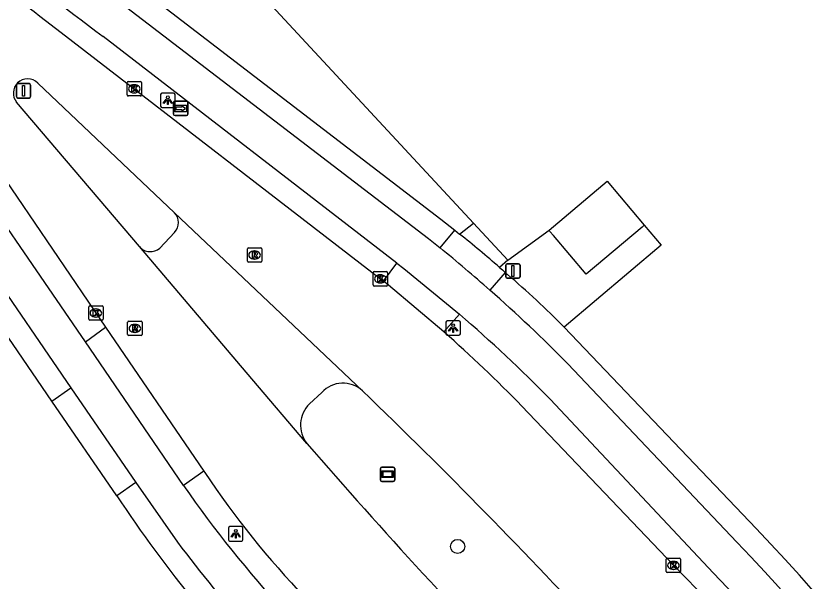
# Model space of a CAD drawing. Extents: x 156141 to 158132, y 385651 to 388399.
# Drawn here: x 156736.8 to 156792.6, y 386926.8 to 386966 of the extents above; entities that cross this region are included whole.
import ezdxf

# ---------------------------------------------------------------- set-up
doc = ezdxf.new("R2010")
doc.units = 0
for name, color, linetype in [('IMGEO_Berm_groen', 7, 'Continuous'), ('IMGEO_Boom', 7, 'Continuous'), ('IMGEO_Fietspad_gesloten', 7, 'Continuous'), ('IMGEO_Hek', 7, 'Continuous'), ('IMGEO_Kolk', 7, 'Continuous'), ('IMGEO_Lichtpunt', 7, 'Continuous'), ('IMGEO_Pand', 7, 'Continuous'), ('IMGEO_Rijbaan_lokaal_gesloten', 7, 'Continuous'), ('IMGEO_Rijbaan_lokaal_open', 7, 'Continuous'), ('IMGEO_Rioolput', 7, 'Continuous'), ('IMGEO_Verkeersbordpaal', 7, 'Continuous'), ('IMGEO_Verklikker', 7, 'Continuous'), ('IMGEO_Voetpad_open', 7, 'Continuous'), ('IMGEO_Wegwijzer', 7, 'Continuous')]:
    doc.layers.add(name, color=color, linetype=linetype)

msp = doc.modelspace()

# ---------------------------------------------------------------- linework, layer by layer
at = {"layer": 'IMGEO_Berm_groen'}
msp.add_lwpolyline([(156768.456, 386951.606), (156723.571, 387000), (156705.023, 387019.998), (156710.252, 387025.336), (156732.342, 387044.151)], dxfattribs=at)
at = {"layer": 'IMGEO_Boom'}
msp.add_circle((156767.352, 386929.227), 0.489, dxfattribs=at)
at = {"layer": 'IMGEO_Fietspad_gesloten'}
for points in [[(156713.312, 386975.39), (156714.574, 386974.145), (156716.475, 386972.186), (156719.009, 386969.459), (156720.557, 386967.787), (156723.178, 386964.73), (156726.912, 386960.01), (156728.687, 386957.579), (156740.591, 386940.199)], [(156741.513, 386968.824), (156765.327, 386950.551), (156766.137, 386949.899)], [(156763.14, 386948.836), (156742.816, 386964.54)], [(156741.603, 386943.399), (156731.684, 386957.834)], [(156786.675, 386929.515), (156774.983, 386941.866)], [(156740.591, 386940.199), (156745.086, 386933.654)], [(156785.072, 386927.367), (156773.762, 386939.42)], [(156745.086, 386933.654), (156747.974, 386929.515)]]:
    msp.add_lwpolyline(points, dxfattribs=at)
for centre, radius, start, end in [((156815.086, 387062.545), 121.77, 224.02719, 233.59459), ((156698.687, 386866.826), 107.008, 48.50796, 50.92542), ((156697.601, 386865.536), 108.694, 44.60779, 48.52973), ((156699.94, 386866.887), 103.493, 44.4955, 49.26165), ((156817.753, 386981.806), 84.567, 214.88458, 222.46545), ((156808.048, 386973.995), 74.749, 216.51718, 222.6559), ((156710.827, 386855.67), 105.858, 19.91854, 44.23361), ((156710.874, 386855.629), 103.207, 19.99933, 44.03405)]:
    msp.add_arc(centre, radius, start, end, dxfattribs=at)
at = {"layer": 'IMGEO_Hek'}
for points in [[(156768.456, 386951.606), (156723.571, 387000)], [(156770.824, 386949.053), (156768.456, 386951.606)]]:
    msp.add_lwpolyline(points, dxfattribs=at)
at = {"layer": 'IMGEO_Kolk'}
for p, q in [((156744.472, 386960.493), (156744.472, 386961.345)), ((156744.547, 386961.419), (156745.399, 386961.419)), ((156744.96, 386961.199), (156744.985, 386961.199)), ((156745.473, 386961.345), (156745.473, 386960.493)), ((156744.983, 386960.639), (156744.958, 386960.639)), ((156745.399, 386960.419), (156744.547, 386960.419)), ((156761.498, 386947.331), (156761.498, 386948.183)), ((156761.573, 386948.257), (156762.425, 386948.257)), ((156761.986, 386948.037), (156762.011, 386948.037)), ((156762.499, 386948.183), (156762.499, 386947.331)), ((156762.425, 386947.257), (156761.573, 386947.257)), ((156762.009, 386947.477), (156761.984, 386947.477)), ((156741.815, 386944.964), (156741.815, 386945.816)), ((156741.89, 386945.89), (156742.742, 386945.89)), ((156742.303, 386945.67), (156742.328, 386945.67)), ((156742.816, 386945.816), (156742.816, 386944.964)), ((156742.326, 386945.11), (156742.301, 386945.11)), ((156742.742, 386944.89), (156741.89, 386944.89)), ((156781.788, 386927.488), (156781.788, 386928.34)), ((156781.863, 386928.414), (156782.715, 386928.414)), ((156782.276, 386928.194), (156782.301, 386928.194)), ((156782.789, 386928.34), (156782.789, 386927.488)), ((156782.299, 386927.634), (156782.274, 386927.634)), ((156782.715, 386927.414), (156781.863, 386927.414))]:
    msp.add_line(p, q, dxfattribs=at)
for points in [[(156744.472, 386960.493), (156744.472, 386961.345)], [(156744.547, 386961.419), (156745.399, 386961.419)], [(156744.793, 386961.119), (156744.916, 386961.119), (156744.916, 386960.968), (156745.046, 386961.119), (156745.21, 386961.119), (156745.064, 386960.968), (156745.217, 386960.719), (156745.065, 386960.719), (156744.98, 386960.883), (156744.916, 386960.816), (156744.916, 386960.719), (156744.793, 386960.719), (156744.793, 386961.119)], [(156745.473, 386961.345), (156745.473, 386960.493)], [(156745.399, 386960.419), (156744.547, 386960.419)], [(156761.498, 386947.331), (156761.498, 386948.183)], [(156761.573, 386948.257), (156762.425, 386948.257)], [(156761.819, 386947.957), (156761.942, 386947.957), (156761.942, 386947.806), (156762.072, 386947.957), (156762.236, 386947.957), (156762.09, 386947.806), (156762.243, 386947.557), (156762.091, 386947.557), (156762.006, 386947.721), (156761.942, 386947.654), (156761.942, 386947.557), (156761.819, 386947.557), (156761.819, 386947.957)], [(156762.499, 386948.183), (156762.499, 386947.331)], [(156762.425, 386947.257), (156761.573, 386947.257)], [(156741.815, 386944.964), (156741.815, 386945.816)], [(156741.89, 386945.89), (156742.742, 386945.89)], [(156742.136, 386945.59), (156742.259, 386945.59), (156742.259, 386945.439), (156742.389, 386945.59), (156742.553, 386945.59), (156742.407, 386945.439), (156742.56, 386945.19), (156742.408, 386945.19), (156742.323, 386945.354), (156742.259, 386945.287), (156742.259, 386945.19), (156742.136, 386945.19), (156742.136, 386945.59)], [(156742.816, 386945.816), (156742.816, 386944.964)], [(156742.742, 386944.89), (156741.89, 386944.89)], [(156781.788, 386927.488), (156781.788, 386928.34)], [(156781.863, 386928.414), (156782.715, 386928.414)], [(156782.789, 386928.34), (156782.789, 386927.488)], [(156782.109, 386928.114), (156782.232, 386928.114), (156782.232, 386927.963), (156782.362, 386928.114), (156782.526, 386928.114), (156782.38, 386927.963), (156782.533, 386927.714), (156782.381, 386927.714), (156782.296, 386927.878), (156782.232, 386927.811), (156782.232, 386927.714), (156782.109, 386927.714), (156782.109, 386928.114)], [(156782.715, 386927.414), (156781.863, 386927.414)]]:
    msp.add_lwpolyline(points, dxfattribs=at)
for centre, start, end in [((156744.549, 386961.343), 91.552, 178.448), ((156744.549, 386961.343), 91.552, 178.448), ((156745.397, 386961.343), 1.552, 88.448), ((156745.397, 386961.343), 1.552, 88.448), ((156744.549, 386960.495), 181.552, 268.448), ((156744.549, 386960.495), 181.552, 268.448), ((156745.397, 386960.495), 271.552, 358.448), ((156745.397, 386960.495), 271.552, 358.448), ((156761.575, 386948.181), 91.552, 178.448), ((156761.575, 386948.181), 91.552, 178.448), ((156762.423, 386948.181), 1.552, 88.448), ((156762.423, 386948.181), 1.552, 88.448), ((156761.575, 386947.333), 181.552, 268.448), ((156761.575, 386947.333), 181.552, 268.448), ((156762.423, 386947.333), 271.552, 358.448), ((156762.423, 386947.333), 271.552, 358.448), ((156741.892, 386945.814), 91.552, 178.448), ((156741.892, 386945.814), 91.552, 178.448), ((156742.74, 386945.814), 1.552, 88.448), ((156742.74, 386945.814), 1.552, 88.448), ((156741.892, 386944.966), 181.552, 268.448), ((156741.892, 386944.966), 181.552, 268.448), ((156742.74, 386944.966), 271.552, 358.448), ((156742.74, 386944.966), 271.552, 358.448), ((156781.865, 386928.338), 91.552, 178.448), ((156781.865, 386928.338), 91.552, 178.448), ((156782.713, 386928.338), 1.552, 88.448), ((156782.713, 386928.338), 1.552, 88.448), ((156781.865, 386927.49), 181.552, 268.448), ((156781.865, 386927.49), 181.552, 268.448), ((156782.713, 386927.49), 271.552, 358.448), ((156782.713, 386927.49), 271.552, 358.448)]:
    msp.add_arc(centre, 0.0765, start, end, dxfattribs=at)
for centre, major_axis, ratio, start_param, end_param in [((156744.959, 386960.919), (-0.387, 0.002), 0.722429, 4.712389, 7.853982), ((156744.984, 386960.919), (-0.39, 0.002), 0.717154, 1.570796, 4.712389), ((156761.985, 386947.757), (-0.387, 0.002), 0.722429, 4.712389, 7.853982), ((156762.01, 386947.757), (-0.39, 0.002), 0.717154, 1.570796, 4.712389), ((156742.302, 386945.39), (-0.387, 0.002), 0.722429, 4.712389, 7.853982), ((156742.327, 386945.39), (-0.39, 0.002), 0.717154, 1.570796, 4.712389), ((156782.275, 386927.914), (-0.387, 0.002), 0.722429, 4.712389, 7.853982), ((156782.3, 386927.914), (-0.39, 0.002), 0.717154, 1.570796, 4.712389)]:
    msp.add_ellipse(centre, major_axis=major_axis, ratio=ratio, start_param=start_param, end_param=end_param, dxfattribs=at)
at = {"layer": 'IMGEO_Lichtpunt'}
for p, q in [((156747.696, 386960.623), (156746.888, 386960.623)), ((156747.696, 386960.623), (156746.888, 386960.623)), ((156746.794, 386960.528), (156746.794, 386959.721)), ((156746.794, 386960.528), (156746.794, 386959.721)), ((156747.79, 386959.721), (156747.79, 386960.528)), ((156747.79, 386959.721), (156747.79, 386960.528)), ((156746.888, 386959.627), (156747.696, 386959.627)), ((156746.888, 386959.627), (156747.696, 386959.627)), ((156766.545, 386944.75), (156766.545, 386943.943)), ((156766.545, 386944.75), (156766.545, 386943.943)), ((156767.447, 386944.845), (156766.639, 386944.845)), ((156767.447, 386944.845), (156766.639, 386944.845)), ((156767.541, 386943.943), (156767.541, 386944.75)), ((156767.541, 386943.943), (156767.541, 386944.75)), ((156766.639, 386943.849), (156767.447, 386943.849)), ((156766.639, 386943.849), (156767.447, 386943.849)), ((156751.499, 386930.502), (156751.499, 386929.695)), ((156751.499, 386930.502), (156751.499, 386929.695)), ((156752.401, 386930.597), (156751.593, 386930.597)), ((156752.401, 386930.597), (156751.593, 386930.597)), ((156752.495, 386929.695), (156752.495, 386930.502)), ((156752.495, 386929.695), (156752.495, 386930.502)), ((156751.593, 386929.601), (156752.401, 386929.601)), ((156751.593, 386929.601), (156752.401, 386929.601))]:
    msp.add_line(p, q, dxfattribs=at)
for points in [[(156747.168, 386960.192), (156747.207, 386960.164), (156747.019, 386959.902), (156746.981, 386959.929), (156747.168, 386960.192)], [(156747.27, 386960.144), (156747.317, 386960.144), (156747.317, 386959.822), (156747.27, 386959.822), (156747.27, 386960.144)], [(156747.38, 386960.164), (156747.418, 386960.191), (156747.605, 386959.929), (156747.566, 386959.901), (156747.38, 386960.164)], [(156766.919, 386944.414), (156766.958, 386944.386), (156766.77, 386944.124), (156766.732, 386944.151), (156766.919, 386944.414)], [(156767.021, 386944.366), (156767.068, 386944.366), (156767.068, 386944.044), (156767.021, 386944.044), (156767.021, 386944.366)], [(156767.131, 386944.386), (156767.169, 386944.413), (156767.356, 386944.151), (156767.317, 386944.123), (156767.131, 386944.386)], [(156751.873, 386930.166), (156751.912, 386930.138), (156751.724, 386929.876), (156751.686, 386929.903), (156751.873, 386930.166)], [(156751.975, 386930.118), (156752.022, 386930.118), (156752.022, 386929.796), (156751.975, 386929.796), (156751.975, 386930.118)], [(156752.085, 386930.138), (156752.123, 386930.165), (156752.31, 386929.903), (156752.271, 386929.875), (156752.085, 386930.138)]]:
    msp.add_lwpolyline(points, dxfattribs=at)
for centre in [(156747.293, 386960.326), (156767.044, 386944.548), (156751.998, 386930.3)]:
    msp.add_circle(centre, 0.0994, dxfattribs=at)
for centre, start, end in [((156746.888, 386960.528), 90, 180), ((156746.888, 386960.528), 90, 180), ((156747.696, 386960.528), 0, 90), ((156747.696, 386960.528), 0, 90), ((156746.888, 386959.721), 180, 270), ((156746.888, 386959.721), 180, 270), ((156747.696, 386959.721), 270, 0), ((156747.696, 386959.721), 270, 360), ((156766.639, 386944.75), 90, 180), ((156766.639, 386944.75), 90, 180), ((156767.447, 386944.75), 0, 90), ((156767.447, 386944.75), 0, 90), ((156766.639, 386943.943), 180, 270), ((156766.639, 386943.943), 180, 270), ((156767.447, 386943.943), 270, 0), ((156767.447, 386943.943), 270, 360), ((156751.593, 386930.502), 90, 180), ((156751.593, 386930.502), 90, 180), ((156752.401, 386930.502), 0, 90), ((156752.401, 386930.502), 0, 90), ((156751.593, 386929.695), 180, 270), ((156751.593, 386929.695), 180, 270), ((156752.401, 386929.695), 270, 0), ((156752.401, 386929.695), 270, 360)]:
    msp.add_arc(centre, 0.0946, start, end, dxfattribs=at)
at = {"layer": 'IMGEO_Pand'}
for points in [[(156773.682, 386951.121), (156777.696, 386954.515), (156780.274, 386951.466)], [(156780.274, 386951.466), (156780.247, 386951.443), (156780.115, 386951.332), (156776.26, 386948.072), (156773.984, 386950.763), (156773.745, 386951.046), (156773.682, 386951.121)]]:
    msp.add_lwpolyline(points, dxfattribs=at)
at = {"layer": 'IMGEO_Rijbaan_lokaal_gesloten'}
for points in [[(156738.439, 386965.95), (156739.907, 386964.817), (156762.228, 386947.591)], [(156738.293, 386961.318), (156747.761, 386952.339)], [(156745.322, 386949.988), (156736.821, 386959.999)], [(156733.162, 386958.823), (156742.987, 386944.417)], [(156747.761, 386952.339), (156756.432, 386944.122), (156760.758, 386940.01)], [(156756.919, 386936.354), (156753.101, 386940.823), (156745.322, 386949.988)], [(156766.409, 386944.079), (156762.57, 386947.327), (156762.228, 386947.591)], [(156742.987, 386944.417), (156749.785, 386934.448)], [(156782.288, 386927.922), (156771.805, 386938.949)], [(156749.785, 386934.448), (156749.855, 386934.345)]]:
    msp.add_lwpolyline(points, dxfattribs=at)
for centre, radius, start, end in [((156804.583, 387052.508), 108.937, 224.06374, 232.61469), ((156737.589, 386960.623), 0.99, 134.9612, 219.0723), ((156737.589, 386960.622), 0.99, 44.6661, 134.9256), ((156694.97, 386863.533), 107.662, 44.46606, 48.42913), ((156464.503, 386632.811), 426.777, 42.81399, 46.03899), ((157072.215, 387209.694), 417.284, 220.92302, 224.23673), ((156804.07, 386970.634), 65.239, 213.79635, 223.55712), ((156709.407, 386854.968), 103.121, 20.10017, 45.0286)]:
    msp.add_arc(centre, radius, start, end, dxfattribs=at)
at = {"layer": 'IMGEO_Rijbaan_lokaal_open'}
for points in [[(156767.493, 386950.859), (156768.456, 386951.606)], [(156768.456, 386951.606), (156770.824, 386949.053)], [(156747.765, 386950.974), (156746.734, 386949.886)], [(156762.228, 386947.591), (156763.14, 386948.836)], [(156763.14, 386948.836), (156763.62, 386948.465), (156767.48, 386945.303)], [(156770.824, 386949.053), (156770.253, 386948.545)], [(156767.48, 386945.303), (156766.409, 386944.079)], [(156741.603, 386943.399), (156742.987, 386944.417)], [(156748.382, 386933.44), (156741.603, 386943.399)], [(156757.946, 386939.888), (156757.102, 386939.1)], [(156749.785, 386934.448), (156748.382, 386933.44)]]:
    msp.add_lwpolyline(points, dxfattribs=at)
for centre, radius, start, end in [((156747.013, 386951.654), 1.014, 317.8738, 42.462), ((156707.702, 386876.741), 95.229, 48.93977, 51.10691), ((156746.079, 386950.641), 1, 220.7916, 310.9449), ((156759.413, 386938.535), 1.996, 47.6507, 137.3178), ((156758.522, 386937.626), 2.047, 133.9379, 218.4367)]:
    msp.add_arc(centre, radius, start, end, dxfattribs=at)
at = {"layer": 'IMGEO_Rioolput'}
for p, q in [((156752.797, 386948.981), (156752.797, 386949.833)), ((156752.872, 386949.907), (156753.724, 386949.907)), ((156753.285, 386949.687), (156753.31, 386949.687)), ((156753.798, 386949.833), (156753.798, 386948.981)), ((156753.724, 386948.907), (156752.872, 386948.907)), ((156753.308, 386949.127), (156753.283, 386949.127)), ((156744.513, 386943.898), (156744.513, 386944.75)), ((156744.588, 386944.824), (156745.44, 386944.824)), ((156745.001, 386944.604), (156745.026, 386944.604)), ((156745.514, 386944.75), (156745.514, 386943.898)), ((156745.44, 386943.824), (156744.588, 386943.824)), ((156745.024, 386944.044), (156744.999, 386944.044))]:
    msp.add_line(p, q, dxfattribs=at)
for points in [[(156752.797, 386948.981), (156752.797, 386949.833)], [(156752.872, 386949.907), (156753.724, 386949.907)], [(156753.386, 386949.605), (156753.134, 386949.607), (156753.134, 386949.207)], [(156753.312, 386949.526), (156753.258, 386949.526), (156753.258, 386949.445)], [(156753.258, 386949.445), (156753.31, 386949.445)], [(156753.798, 386949.833), (156753.798, 386948.981)], [(156753.724, 386948.907), (156752.872, 386948.907)], [(156753.134, 386949.207), (156753.258, 386949.207), (156753.258, 386949.369), (156753.269, 386949.369)], [(156753.316, 386949.34), (156753.387, 386949.207), (156753.527, 386949.207), (156753.462, 386949.333)], [(156744.513, 386943.898), (156744.513, 386944.75)], [(156744.588, 386944.824), (156745.44, 386944.824)], [(156745.102, 386944.522), (156744.85, 386944.524), (156744.85, 386944.124)], [(156745.028, 386944.443), (156744.974, 386944.443), (156744.974, 386944.362)], [(156744.974, 386944.362), (156745.026, 386944.362)], [(156745.514, 386944.75), (156745.514, 386943.898)], [(156745.44, 386943.824), (156744.588, 386943.824)], [(156744.85, 386944.124), (156744.974, 386944.124), (156744.974, 386944.286), (156744.985, 386944.286)], [(156745.032, 386944.257), (156745.103, 386944.124), (156745.243, 386944.124), (156745.178, 386944.25)]]:
    msp.add_lwpolyline(points, dxfattribs=at)
for centre, radius, start, end in [((156752.874, 386949.831), 0.0765, 91.552, 178.448), ((156752.874, 386949.831), 0.0765, 91.552, 178.448), ((156753.294, 386949.634), 0.19, 274.7715, 282.9687), ((156753.318, 386949.43), 0.0964, 77.0061, 93.1865), ((156753.332, 386949.487), 0.0378, 276.6634, 79.6772), ((156753.385, 386949.495), 0.109, 350.3612, 89.416), ((156753.383, 386949.495), 0.112, 277.5842, 350.9817), ((156753.367, 386949.28), 0.108, 29.5134, 73.7905), ((156753.722, 386949.831), 0.0765, 1.552, 88.448), ((156753.722, 386949.831), 0.0765, 1.552, 88.448), ((156752.874, 386948.983), 0.0765, 181.552, 268.448), ((156752.874, 386948.983), 0.0765, 181.552, 268.448), ((156753.268, 386949.316), 0.0533, 26.0293, 88.6989), ((156753.722, 386948.983), 0.0765, 271.552, 358.448), ((156753.722, 386948.983), 0.0765, 271.552, 358.448), ((156744.59, 386944.748), 0.0765, 91.552, 178.448), ((156744.59, 386944.748), 0.0765, 91.552, 178.448), ((156745.01, 386944.551), 0.19, 274.7715, 282.9687), ((156745.034, 386944.347), 0.0964, 77.0061, 93.1865), ((156745.048, 386944.404), 0.0378, 276.6634, 79.6772), ((156745.101, 386944.412), 0.109, 350.3612, 89.416), ((156745.099, 386944.412), 0.112, 277.5842, 350.9817), ((156745.438, 386944.748), 0.0765, 1.552, 88.448), ((156745.438, 386944.748), 0.0765, 1.552, 88.448), ((156744.59, 386943.9), 0.0765, 181.552, 268.448), ((156744.59, 386943.9), 0.0765, 181.552, 268.448), ((156744.984, 386944.233), 0.0533, 26.0293, 88.6989), ((156745.083, 386944.197), 0.108, 29.5134, 73.7905), ((156745.438, 386943.9), 0.0765, 271.552, 358.448), ((156745.438, 386943.9), 0.0765, 271.552, 358.448)]:
    msp.add_arc(centre, radius, start, end, dxfattribs=at)
for centre, major_axis, ratio, start_param, end_param in [((156753.284, 386949.407), (-0.387, 0.002), 0.722429, 4.712389, 7.853982), ((156753.309, 386949.407), (-0.39, 0.002), 0.717154, 1.570796, 4.712389), ((156745, 386944.324), (-0.387, 0.002), 0.722429, 4.712389, 7.853982), ((156745.025, 386944.324), (-0.39, 0.002), 0.717154, 1.570796, 4.712389)]:
    msp.add_ellipse(centre, major_axis=major_axis, ratio=ratio, start_param=start_param, end_param=end_param, dxfattribs=at)
at = {"layer": 'IMGEO_Verkeersbordpaal'}
for p, q in [((156736.808, 386960.376), (156736.808, 386961.176)), ((156736.808, 386961.176), (156736.808, 386960.376)), ((156736.908, 386961.276), (156737.698, 386961.276)), ((156737.698, 386961.276), (156736.908, 386961.276)), ((156737.798, 386961.176), (156737.798, 386960.376)), ((156737.798, 386960.376), (156737.798, 386961.176)), ((156737.698, 386960.276), (156736.908, 386960.276)), ((156736.908, 386960.276), (156737.698, 386960.276)), ((156770.683, 386947.896), (156770.683, 386948.696)), ((156770.683, 386948.696), (156770.683, 386947.896)), ((156770.783, 386948.796), (156771.573, 386948.796)), ((156771.573, 386948.796), (156770.783, 386948.796)), ((156771.673, 386948.696), (156771.673, 386947.896)), ((156771.673, 386947.896), (156771.673, 386948.696)), ((156771.573, 386947.796), (156770.783, 386947.796)), ((156770.783, 386947.796), (156771.573, 386947.796))]:
    msp.add_line(p, q, dxfattribs=at)
for points in [[(156737.228, 386961.151), (156737.378, 386961.151), (156737.378, 386960.401), (156737.228, 386960.401), (156737.228, 386961.151)], [(156771.103, 386948.671), (156771.253, 386948.671), (156771.253, 386947.921), (156771.103, 386947.921), (156771.103, 386948.671)]]:
    msp.add_lwpolyline(points, dxfattribs=at)
for centre, start, end in [((156736.908, 386961.176), 90, 180), ((156736.908, 386961.176), 90, 180), ((156737.698, 386961.176), 0, 90), ((156737.698, 386961.176), 360, 90), ((156736.908, 386960.376), 180, 270), ((156736.908, 386960.376), 180, 270), ((156737.698, 386960.376), 270, 0), ((156737.698, 386960.376), 270, 0), ((156770.783, 386948.696), 90, 180), ((156770.783, 386948.696), 90, 180), ((156771.573, 386948.696), 0, 90), ((156771.573, 386948.696), 360, 90), ((156770.783, 386947.896), 180, 270), ((156770.783, 386947.896), 180, 270), ((156771.573, 386947.896), 270, 0), ((156771.573, 386947.896), 270, 0)]:
    msp.add_arc(centre, 0.1, start, end, dxfattribs=at)
at = {"layer": 'IMGEO_Verklikker'}
for p, q in [((156762.006, 386933.826), (156762.006, 386934.626)), ((156762.006, 386934.626), (156762.006, 386933.826)), ((156762.106, 386934.726), (156762.896, 386934.726)), ((156762.896, 386934.726), (156762.106, 386934.726)), ((156762.996, 386934.626), (156762.996, 386933.826)), ((156762.996, 386933.826), (156762.996, 386934.626)), ((156762.896, 386933.726), (156762.106, 386933.726)), ((156762.106, 386933.726), (156762.896, 386933.726))]:
    msp.add_line(p, q, dxfattribs=at)
for points in [[(156762.107, 386934.458), (156762.895, 386934.458), (156762.895, 386933.994), (156762.107, 386933.994), (156762.107, 386934.458)], [(156762.172, 386934.393), (156762.172, 386934.059), (156762.83, 386934.059), (156762.83, 386934.393), (156762.172, 386934.393)]]:
    msp.add_lwpolyline(points, dxfattribs=at)
for centre, start, end in [((156762.106, 386934.626), 90, 180), ((156762.106, 386934.626), 90, 180), ((156762.896, 386934.626), 0, 90), ((156762.896, 386934.626), 360, 90), ((156762.106, 386933.826), 180, 270), ((156762.106, 386933.826), 180, 270), ((156762.896, 386933.826), 270, 0), ((156762.896, 386933.826), 270, 0)]:
    msp.add_arc(centre, 0.1, start, end, dxfattribs=at)
at = {"layer": 'IMGEO_Voetpad_open'}
for points in [[(156741.832, 386970.602), (156766.2, 386951.885), (156767.163, 386951.124)], [(156739.272, 386939.277), (156727.544, 386956.441), (156725.694, 386958.96), (156722.62, 386962.904), (156721.186, 386964.606)], [(156766.137, 386949.899), (156767.163, 386951.124)], [(156767.163, 386951.124), (156767.493, 386950.859)], [(156770.824, 386949.053), (156773.682, 386951.121)], [(156780.274, 386951.466), (156781.445, 386950.081), (156774.729, 386944.401)], [(156770.253, 386948.545), (156770.45, 386948.373), (156770.647, 386948.2)], [(156770.647, 386948.2), (156769.581, 386946.98)], [(156770.647, 386948.2), (156770.719, 386948.137), (156770.791, 386948.074)], [(156774.729, 386944.401), (156788.01, 386930.46)], [(156739.272, 386939.277), (156740.591, 386940.199)], [(156743.767, 386932.728), (156739.272, 386939.277)], [(156745.086, 386933.654), (156743.767, 386932.728)]]:
    msp.add_lwpolyline(points, dxfattribs=at)
for centre, radius, start, end in [((156731.351, 386901.841), 60.77, 44.45471, 49.53353), ((156818.578, 386982.062), 89.613, 213.40241, 219.27372), ((156710.831, 386855.693), 107.456, 19.04449, 44.09045)]:
    msp.add_arc(centre, radius, start, end, dxfattribs=at)
at = {"layer": 'IMGEO_Wegwijzer'}
for p, q in [((156747.79, 386960.059), (156748.58, 386960.059)), ((156748.58, 386960.059), (156747.79, 386960.059)), ((156747.69, 386959.159), (156747.69, 386959.959)), ((156747.69, 386959.959), (156747.69, 386959.159)), ((156748.68, 386959.959), (156748.68, 386959.159)), ((156748.68, 386959.159), (156748.68, 386959.959)), ((156748.58, 386959.059), (156747.79, 386959.059)), ((156747.79, 386959.059), (156748.58, 386959.059))]:
    msp.add_line(p, q, dxfattribs=at)
for points in [[(156747.791, 386959.791), (156748.579, 386959.791), (156748.579, 386959.327), (156747.791, 386959.327), (156747.791, 386959.791)], [(156747.856, 386959.643), (156747.856, 386959.559), (156747.856, 386959.475), (156748.267, 386959.475), (156748.267, 386959.392), (156748.514, 386959.559), (156748.267, 386959.726), (156748.267, 386959.643), (156747.856, 386959.643)]]:
    msp.add_lwpolyline(points, dxfattribs=at)
for centre, start, end in [((156747.79, 386959.959), 90, 180), ((156747.79, 386959.959), 90, 180), ((156748.58, 386959.959), 0, 90), ((156748.58, 386959.959), 360, 90), ((156747.79, 386959.159), 180, 270), ((156747.79, 386959.159), 180, 270), ((156748.58, 386959.159), 270, 0), ((156748.58, 386959.159), 270, 0)]:
    msp.add_arc(centre, 0.1, start, end, dxfattribs=at)

doc.saveas('drawing.dxf')
